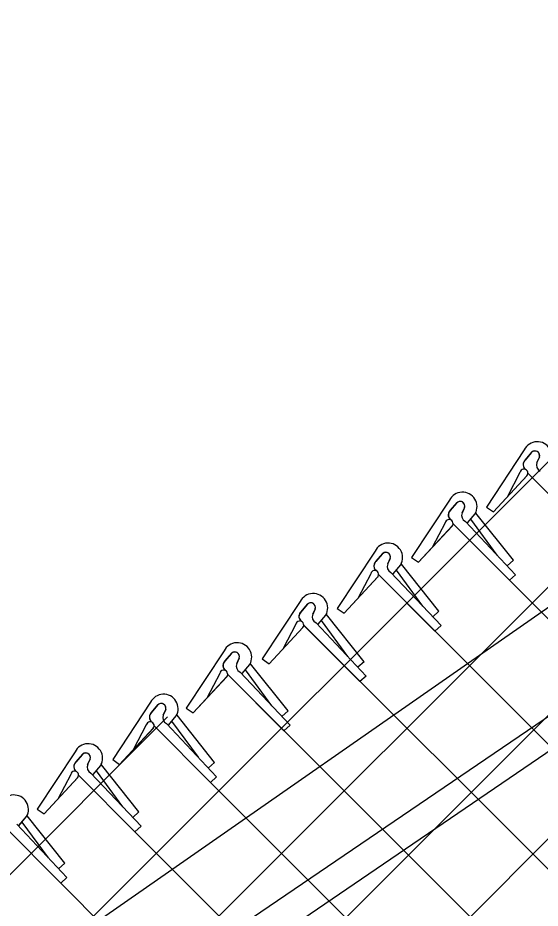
# Model space of a CAD drawing. Extents: x 0 to 2.85, y -0.1 to 1.83.
# Drawn here: x 1.5858 to 1.6194, y 1.455 to 1.5123 of the extents above; entities that cross this region are included whole.
import ezdxf

# ---------------------------------------------------------------- set-up
doc = ezdxf.new("R2010")
doc.units = 0
doc.layers.add('sb_Chainlink Fence', color=7, linetype='Continuous')
doc.layers.add('sb_Existing Structural Steel', color=7, linetype='Continuous')

msp = doc.modelspace()

# ---------------------------------------------------------------- linework, layer by layer
at = {"layer": 'sb_Chainlink Fence'}
for p, q in [((1.50211107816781, 1.3416042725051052), (1.6952105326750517, 1.5347037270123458)), ((1.5021034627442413, 1.3495583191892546), (1.6714217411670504, 1.518876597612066)), ((1.5020887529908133, 1.3578033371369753), (1.6428690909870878, 1.498583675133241)), ((1.502078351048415, 1.365853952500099), (1.6202965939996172, 1.4840721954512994)), ((1.618407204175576, 1.4844760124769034), (1.6159707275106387, 1.4807870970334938)), ((1.6184547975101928, 1.4838072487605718), (1.6188999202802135, 1.48433432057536)), ((1.6188588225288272, 1.4842910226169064), (1.6184547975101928, 1.4838072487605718)), ((1.619380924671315, 1.4840054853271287), (1.6192173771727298, 1.4836511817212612)), ((1.6192179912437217, 1.483663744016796), (1.619380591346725, 1.4839974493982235)), ((1.6164166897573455, 1.480482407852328), (1.6185864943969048, 1.482819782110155)), ((1.6164166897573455, 1.480482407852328), (1.6185726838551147, 1.482806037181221)), ((1.6181298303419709, 1.4830205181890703), (1.6173181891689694, 1.481468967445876)), ((1.6186308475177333, 1.4829669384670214), (1.6936570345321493, 1.4079407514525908)), ((1.6186314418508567, 1.4829692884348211), (1.6222587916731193, 1.4793265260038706)), ((1.6135927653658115, 1.4812307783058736), (1.6111562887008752, 1.477541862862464)), ((1.613640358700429, 1.4805620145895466), (1.614085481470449, 1.48108908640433)), ((1.6140443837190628, 1.4810457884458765), (1.613640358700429, 1.4805620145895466)), ((1.6145664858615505, 1.4807602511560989), (1.6144029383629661, 1.4804059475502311)), ((1.6144035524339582, 1.4804185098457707), (1.6145661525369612, 1.4807522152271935)), ((1.615281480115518, 1.4804253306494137), (1.6153125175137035, 1.480498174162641)), ((1.6159707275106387, 1.4807870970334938), (1.6164166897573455, 1.480482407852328)), ((1.614749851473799, 1.4797710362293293), (1.6152450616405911, 1.4803572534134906)), ((1.6147564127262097, 1.4797799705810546), (1.6152475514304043, 1.480359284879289)), ((1.6166667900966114, 1.4776979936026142), (1.614969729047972, 1.4800079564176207)), ((1.6152450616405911, 1.4803572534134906), (1.615281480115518, 1.4804253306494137)), ((1.6177058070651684, 1.477365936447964), (1.6152929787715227, 1.4804006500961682)), ((1.6116022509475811, 1.4772371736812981), (1.613772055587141, 1.4795745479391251)), ((1.6116022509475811, 1.4772371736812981), (1.6137582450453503, 1.479560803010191)), ((1.6133153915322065, 1.4797752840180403), (1.612503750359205, 1.4782237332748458)), ((1.6138170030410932, 1.4797240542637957), (1.6174443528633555, 1.4760812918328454)), ((1.6138328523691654, 1.4797039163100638), (1.6892080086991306, 1.404328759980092)), ((1.6146147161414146, 1.4798665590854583), (1.6178401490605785, 1.4764399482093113)), ((1.6088048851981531, 1.4779523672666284), (1.6063684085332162, 1.474263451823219)), ((1.608852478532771, 1.4772836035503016), (1.6092976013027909, 1.477810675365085)), ((1.6092565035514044, 1.4777673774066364), (1.608852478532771, 1.4772836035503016)), ((1.609778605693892, 1.4774818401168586), (1.609615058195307, 1.4771275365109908)), ((1.6096156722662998, 1.4771400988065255), (1.609778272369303, 1.4774738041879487)), ((1.60996197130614, 1.476492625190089), (1.610457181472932, 1.4770788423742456)), ((1.6099685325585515, 1.4765015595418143), (1.6104596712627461, 1.4770808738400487)), ((1.610457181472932, 1.4770788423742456), (1.6104935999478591, 1.4771469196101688)), ((1.6104935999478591, 1.4771469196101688), (1.6105246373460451, 1.477219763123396)), ((1.61291792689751, 1.4740875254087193), (1.6105050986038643, 1.4771222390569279)), ((1.6111562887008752, 1.477541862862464), (1.6116022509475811, 1.4772371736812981)), ((1.6177058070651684, 1.477365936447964), (1.617310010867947, 1.4770072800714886)), ((1.608527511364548, 1.4764968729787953), (1.6077158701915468, 1.4749453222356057)), ((1.6098268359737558, 1.476588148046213), (1.6130522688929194, 1.473161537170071)), ((1.6118789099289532, 1.474419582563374), (1.6101818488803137, 1.4767295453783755)), ((1.606814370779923, 1.4739587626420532), (1.6089841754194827, 1.4762961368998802)), ((1.606814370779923, 1.4739587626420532), (1.608970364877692, 1.4762823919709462)), ((1.6090291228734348, 1.476445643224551), (1.6126564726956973, 1.4728028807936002)), ((1.609050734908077, 1.4764250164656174), (1.6843031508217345, 1.4011726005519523)), ((1.6178401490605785, 1.4764399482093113), (1.6174443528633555, 1.4760812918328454)), ((1.6039831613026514, 1.4747069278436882), (1.601546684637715, 1.471018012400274)), ((1.6040307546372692, 1.4740381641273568), (1.6044758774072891, 1.4745652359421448)), ((1.6044347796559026, 1.4745219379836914), (1.6040307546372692, 1.4740381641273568)), ((1.604956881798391, 1.4742364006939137), (1.604793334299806, 1.473882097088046)), ((1.6047939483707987, 1.4738946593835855), (1.6049565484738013, 1.4742283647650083)), ((1.6063684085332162, 1.474263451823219), (1.606814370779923, 1.4739587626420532)), ((1.605140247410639, 1.473247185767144), (1.605635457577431, 1.4738334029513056)), ((1.6051468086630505, 1.4732561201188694), (1.6056379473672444, 1.4738354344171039)), ((1.605635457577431, 1.4738334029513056), (1.605671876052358, 1.4739014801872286)), ((1.605671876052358, 1.4739014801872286), (1.6057029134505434, 1.4739743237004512)), ((1.608096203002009, 1.4708420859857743), (1.6056833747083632, 1.473876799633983)), ((1.61291792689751, 1.4740875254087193), (1.6125221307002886, 1.4737288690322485)), ((1.601992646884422, 1.470713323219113), (1.604162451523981, 1.47305069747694)), ((1.603705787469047, 1.473251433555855), (1.6028941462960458, 1.4716998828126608)), ((1.604207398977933, 1.4732002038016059), (1.6078347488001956, 1.4695574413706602)), ((1.604244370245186, 1.47317036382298), (1.6793177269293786, 1.3980970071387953)), ((1.6050051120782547, 1.4733427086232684), (1.6082305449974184, 1.4699160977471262)), ((1.6070571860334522, 1.471174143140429), (1.6053601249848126, 1.4734841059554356)), ((1.6130522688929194, 1.473161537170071), (1.6126564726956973, 1.4728028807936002)), ((1.601992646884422, 1.470713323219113), (1.604148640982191, 1.4730369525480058)), ((1.5990939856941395, 1.4715403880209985), (1.5966575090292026, 1.4678514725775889)), ((1.5991415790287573, 1.4708716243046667), (1.5995867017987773, 1.471398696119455)), ((1.59954560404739, 1.4713553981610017), (1.5991415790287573, 1.4708716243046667)), ((1.6000677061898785, 1.4710698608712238), (1.5999041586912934, 1.470715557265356)), ((1.5999047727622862, 1.4707281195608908), (1.6000673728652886, 1.4710618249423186)), ((1.6007827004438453, 1.470734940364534), (1.6008137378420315, 1.4708077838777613)), ((1.601546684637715, 1.471018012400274), (1.601992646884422, 1.470713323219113)), ((1.608096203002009, 1.4708420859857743), (1.6077004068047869, 1.4704834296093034)), ((1.600115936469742, 1.4701761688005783), (1.6033413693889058, 1.4667495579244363)), ((1.6002510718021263, 1.4700806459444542), (1.6007462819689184, 1.4706668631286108)), ((1.600257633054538, 1.4700895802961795), (1.6007487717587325, 1.470668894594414)), ((1.6021680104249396, 1.4680076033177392), (1.6004709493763, 1.4703175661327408)), ((1.6007462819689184, 1.4706668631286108), (1.6007827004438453, 1.470734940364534)), ((1.6032070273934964, 1.4676755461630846), (1.6007941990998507, 1.470710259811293)), ((1.5971034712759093, 1.4675467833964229), (1.599273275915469, 1.46988415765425)), ((1.5971034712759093, 1.4675467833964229), (1.5992594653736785, 1.4698704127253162)), ((1.5988166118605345, 1.4700848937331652), (1.598004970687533, 1.468533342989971)), ((1.5993182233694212, 1.470033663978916), (1.6029455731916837, 1.4663909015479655)), ((1.5994379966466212, 1.4699157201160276), (1.6744321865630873, 1.3949215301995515)), ((1.6082305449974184, 1.4699160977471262), (1.6078347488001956, 1.4695574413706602)), ((1.5943619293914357, 1.4682263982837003), (1.5919254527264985, 1.4645374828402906)), ((1.5944095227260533, 1.4675576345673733), (1.5948546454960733, 1.4680847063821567)), ((1.594813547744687, 1.4680414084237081), (1.5944095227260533, 1.4675576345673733)), ((1.5953356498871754, 1.4677558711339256), (1.5951721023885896, 1.4674015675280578)), ((1.5951727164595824, 1.4674141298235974), (1.5953353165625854, 1.467747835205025)), ((1.5955190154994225, 1.466766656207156), (1.5960142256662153, 1.4673528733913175)), ((1.595525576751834, 1.4667755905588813), (1.5960167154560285, 1.4673549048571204)), ((1.5960142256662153, 1.4673528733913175), (1.5960506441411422, 1.4674209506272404)), ((1.5960506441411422, 1.4674209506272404), (1.5960816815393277, 1.4674937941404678)), ((1.5984749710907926, 1.464361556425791), (1.5960621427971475, 1.4673962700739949)), ((1.5966575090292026, 1.4678514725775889), (1.5971034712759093, 1.4675467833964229)), ((1.6032070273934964, 1.4676755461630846), (1.602811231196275, 1.4673168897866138)), ((1.5020679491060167, 1.3739045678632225), (1.5954548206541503, 1.4672914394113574)), ((1.5940845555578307, 1.4667709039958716), (1.5932729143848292, 1.4652193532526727)), ((1.5953838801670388, 1.4668621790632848), (1.5986093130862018, 1.463435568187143)), ((1.5974359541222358, 1.4646936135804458), (1.5957388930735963, 1.4670035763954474)), ((1.6033413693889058, 1.4667495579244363), (1.6029455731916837, 1.4663909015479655)), ((1.5923714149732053, 1.4642327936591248), (1.5945412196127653, 1.4665701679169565)), ((1.5923714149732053, 1.4642327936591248), (1.5945274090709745, 1.4665564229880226)), ((1.5945861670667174, 1.4667196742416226), (1.5982135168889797, 1.4630769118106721)), ((1.5894997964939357, 1.4650425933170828), (1.5870633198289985, 1.4613536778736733)), ((1.5895473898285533, 1.4643738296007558), (1.5899925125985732, 1.4649009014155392)), ((1.589951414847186, 1.4648576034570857), (1.5895473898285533, 1.4643738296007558)), ((1.5904735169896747, 1.464572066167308), (1.5903099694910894, 1.4642177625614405)), ((1.590310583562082, 1.46423032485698), (1.5904731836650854, 1.4645640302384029)), ((1.5919254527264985, 1.4645374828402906), (1.5923714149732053, 1.4642327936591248)), ((1.5906568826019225, 1.4635828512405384), (1.5911520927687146, 1.4641690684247)), ((1.590663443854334, 1.463591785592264), (1.5911545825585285, 1.464171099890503)), ((1.5911520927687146, 1.4641690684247), (1.5911885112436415, 1.4642371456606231)), ((1.5911885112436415, 1.4642371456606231), (1.5912195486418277, 1.4643099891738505)), ((1.5936128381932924, 1.4611777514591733), (1.5912000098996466, 1.4642124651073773)), ((1.5984749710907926, 1.464361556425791), (1.5980791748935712, 1.4640029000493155)), ((1.5875092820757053, 1.4610489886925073), (1.5896790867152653, 1.463386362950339)), ((1.5875092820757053, 1.4610489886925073), (1.5896652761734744, 1.4633726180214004)), ((1.5892224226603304, 1.4635870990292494), (1.5884107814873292, 1.4620355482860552)), ((1.5897240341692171, 1.4635358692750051), (1.5933513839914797, 1.4598931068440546)), ((1.590521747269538, 1.4636783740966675), (1.5937471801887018, 1.4602517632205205)), ((1.5925738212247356, 1.4615098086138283), (1.5908767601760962, 1.46381977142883)), ((1.5986093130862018, 1.463435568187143), (1.5982135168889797, 1.4630769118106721)), ((1.5982135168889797, 1.4630769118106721), (1.6702083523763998, 1.3910844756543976)), ((1.5864178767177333, 1.4609383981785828), (1.5864489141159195, 1.4610112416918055)), ((1.5870633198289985, 1.4613536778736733), (1.5875092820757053, 1.4610489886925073)), ((1.5936128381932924, 1.4611777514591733), (1.5932170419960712, 1.460819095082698)), ((1.5858862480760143, 1.4602841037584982), (1.5863814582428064, 1.4608703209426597)), ((1.5858928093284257, 1.4602930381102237), (1.5863839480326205, 1.4608723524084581)), ((1.5878031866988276, 1.4582110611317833), (1.586106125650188, 1.4605210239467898)), ((1.5863814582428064, 1.4608703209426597), (1.5864178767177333, 1.4609383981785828)), ((1.5888422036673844, 1.4578790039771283), (1.5864293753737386, 1.460913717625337)), ((1.5849533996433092, 1.4602371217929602), (1.5885807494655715, 1.4565943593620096)), ((1.58575111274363, 1.4603796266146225), (1.5889765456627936, 1.4569530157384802)), ((1.5937471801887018, 1.4602517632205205), (1.5933513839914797, 1.4598931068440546)), ((1.5933513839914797, 1.4598931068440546), (1.6650888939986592, 1.3881420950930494)), ((1.5888422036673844, 1.4578790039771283), (1.588446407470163, 1.4575203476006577)), ((1.5889765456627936, 1.4569530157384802), (1.5885807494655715, 1.4565943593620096)), ((1.5885807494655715, 1.4565943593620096), (1.6599703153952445, 1.385200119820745))]:
    msp.add_line(p, q, dxfattribs=at)
for centre, radius, start, end in [((1.619245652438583, 1.48406125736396), 0.0009354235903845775, 330.7731305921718, 153.67978342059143), ((1.6190916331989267, 1.4840966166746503), 0.00030330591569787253, 342.5147558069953, 140.13680881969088), ((1.6190927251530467, 1.4840980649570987), 0.00030494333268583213, 340.73435754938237, 129.21739859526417), ((1.6187142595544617, 1.4835239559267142), 0.0003843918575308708, 140.20166010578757, 233.0052527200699), ((1.6187247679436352, 1.483524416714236), 0.0003909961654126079, 133.66718540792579, 232.2343578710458), ((1.6196051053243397, 1.4834918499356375), 0.00041880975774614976, 156.48328493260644, 245.15783350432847), ((1.6183818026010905, 1.4829764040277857), 0.00025580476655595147, 319.02146199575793, 170.0695590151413), ((1.6144312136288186, 1.4808160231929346), 0.0009354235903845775, 330.7731305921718, 153.67978342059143), ((1.614277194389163, 1.4808513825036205), 0.00030330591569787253, 342.5147558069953, 140.13680881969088), ((1.6142782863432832, 1.4808528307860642), 0.00030494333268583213, 340.73435754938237, 129.21739859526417), ((1.6138998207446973, 1.4802787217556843), 0.0003843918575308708, 140.20166010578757, 233.0052527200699), ((1.6139103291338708, 1.480279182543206), 0.0003909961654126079, 133.66718540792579, 232.2343578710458), ((1.6135673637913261, 1.479731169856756), 0.00025580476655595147, 319.02146199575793, 170.0695590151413), ((1.6147906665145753, 1.4802466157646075), 0.00041880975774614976, 156.48328493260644, 245.15783350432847), ((1.6096433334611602, 1.4775376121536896), 0.0009354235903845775, 330.7731305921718, 153.67978342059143), ((1.6094893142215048, 1.4775729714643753), 0.00030330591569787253, 342.5147558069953, 140.13680881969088), ((1.609490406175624, 1.4775744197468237), 0.00030494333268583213, 340.73435754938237, 129.21739859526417), ((1.6091119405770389, 1.477000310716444), 0.0003843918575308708, 140.20166010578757, 233.0052527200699), ((1.6091224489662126, 1.4770007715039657), 0.0003909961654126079, 133.66718540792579, 232.2343578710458), ((1.610002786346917, 1.4769682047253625), 0.00041880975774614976, 156.48328493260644, 245.15783350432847), ((1.608779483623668, 1.476452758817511), 0.00025580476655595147, 319.02146199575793, 170.0695590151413), ((1.6048216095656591, 1.4742921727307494), 0.0009354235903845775, 330.7731305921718, 153.67978342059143), ((1.604667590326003, 1.4743275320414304), 0.00030330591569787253, 342.5147558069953, 140.13680881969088), ((1.604668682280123, 1.474328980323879), 0.00030494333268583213, 340.73435754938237, 129.21739859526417), ((1.6042902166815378, 1.4737548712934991), 0.0003843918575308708, 140.20166010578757, 233.0052527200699), ((1.6043007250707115, 1.4737553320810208), 0.0003909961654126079, 133.66718540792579, 232.2343578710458), ((1.6051810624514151, 1.4737227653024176), 0.00041880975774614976, 156.48328493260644, 245.15783350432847), ((1.603957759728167, 1.4732073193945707), 0.00025580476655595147, 319.02146199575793, 170.0695590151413), ((1.5999324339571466, 1.4711256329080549), 0.0009354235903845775, 330.7731305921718, 153.67978342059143), ((1.5997784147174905, 1.4711609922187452), 0.00030330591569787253, 342.5147558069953, 140.13680881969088), ((1.5997795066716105, 1.471162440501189), 0.00030494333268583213, 340.73435754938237, 129.21739859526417), ((1.5994010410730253, 1.4705883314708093), 0.0003843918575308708, 140.20166010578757, 233.0052527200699), ((1.599411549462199, 1.470588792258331), 0.0003909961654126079, 133.66718540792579, 232.2343578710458), ((1.5990685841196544, 1.4700407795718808), 0.00025580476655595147, 319.02146199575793, 170.0695590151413), ((1.6002918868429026, 1.4705562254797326), 0.00041880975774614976, 156.48328493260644, 245.15783350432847), ((1.5952003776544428, 1.4678116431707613), 0.0009354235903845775, 330.7731305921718, 153.67978342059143), ((1.5950463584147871, 1.4678470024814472), 0.00030330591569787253, 342.5147558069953, 140.13680881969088), ((1.5950474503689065, 1.4678484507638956), 0.00030494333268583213, 340.73435754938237, 129.21739859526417), ((1.5946689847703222, 1.467274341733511), 0.0003843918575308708, 140.20166010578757, 233.0052527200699), ((1.594679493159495, 1.4672748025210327), 0.0003909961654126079, 133.66718540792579, 232.2343578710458), ((1.5955598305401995, 1.4672422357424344), 0.00041880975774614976, 156.48328493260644, 245.15783350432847), ((1.5943365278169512, 1.4667267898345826), 0.00025580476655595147, 319.02146199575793, 170.0695590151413), ((1.5903382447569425, 1.464627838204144), 0.0009354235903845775, 330.7731305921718, 153.67978342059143), ((1.590184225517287, 1.4646631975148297), 0.00030330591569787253, 342.5147558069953, 140.13680881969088), ((1.5901853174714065, 1.464664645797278), 0.00030494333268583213, 340.73435754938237, 129.21739859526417), ((1.5898068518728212, 1.4640905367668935), 0.0003843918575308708, 140.20166010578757, 233.0052527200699), ((1.589817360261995, 1.4640909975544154), 0.0003909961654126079, 133.66718540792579, 232.2343578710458), ((1.5906976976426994, 1.4640584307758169), 0.00041880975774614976, 156.48328493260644, 245.15783350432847), ((1.5894743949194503, 1.463542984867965), 0.00025580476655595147, 319.02146199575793, 170.0695590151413), ((1.5855676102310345, 1.4613290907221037), 0.0009354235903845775, 330.7731305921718, 153.67978342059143)]:
    msp.add_arc(centre, radius, start, end, dxfattribs=at)
at = {"layer": 'sb_Existing Structural Steel'}
for p, q in [((1.6407900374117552, 1.4888473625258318), (1.5034298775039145, 1.393176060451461)), ((1.507982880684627, 1.3911935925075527), (1.6360938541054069, 1.4783149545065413)), ((1.5089961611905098, 1.3895560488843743), (1.6367111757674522, 1.4764622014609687))]:
    msp.add_line(p, q, dxfattribs=at)

doc.saveas('drawing.dxf')
